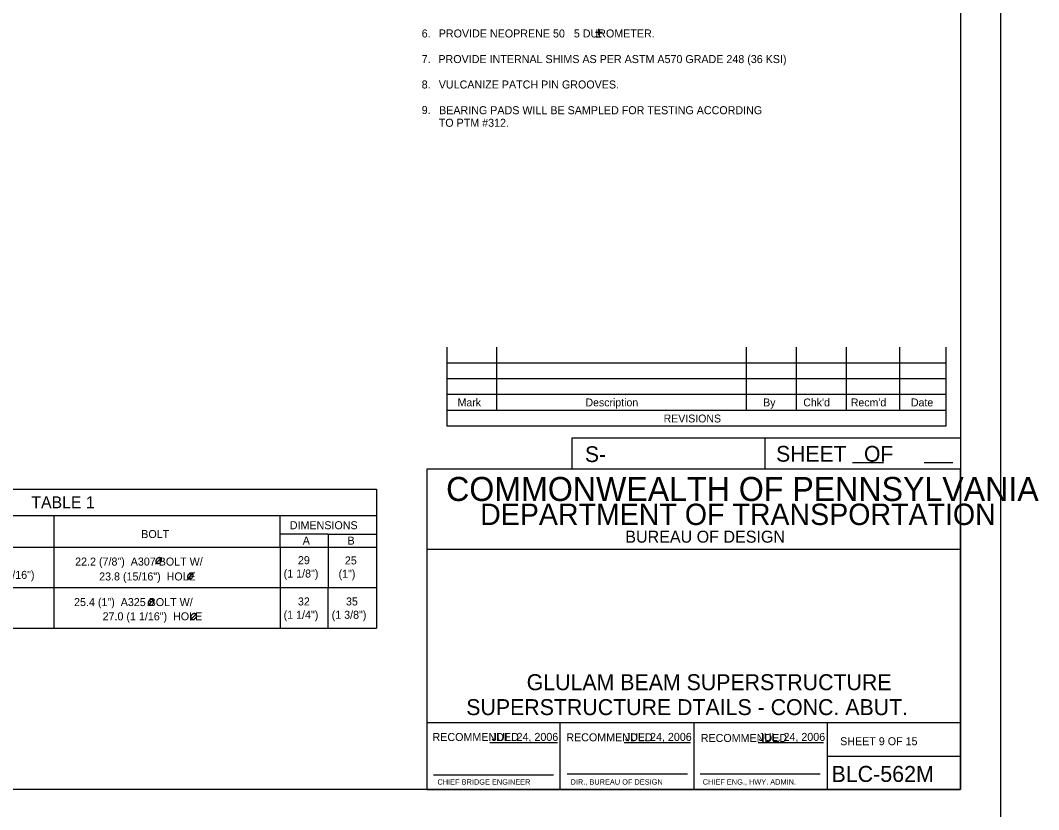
# Model space of a CAD drawing. Extents: x 638263 to 640360, y 293683 to 298655.
# Drawn here: x 639750.2 to 640131.7, y 297849 to 298144.6 of the extents above; entities that cross this region are included whole.
import ezdxf

# ---------------------------------------------------------------- set-up
doc = ezdxf.new("R2010")
doc.units = 0
for name, color, linetype in [('2', 7, 'Continuous'), ('3', 7, 'Continuous'), ('4', 7, 'Continuous'), ('5', 7, 'Continuous'), ('PLT-BNDY', 7, 'Continuous')]:
    doc.layers.add(name, color=color, linetype=linetype)

msp = doc.modelspace()

# ---------------------------------------------------------------- linework, layer by layer
at = {"layer": '2'}
for p, q in [((640102.46, 298420.46), (640102.46, 297856.46)), ((639909.92, 298022.15), (639909.92, 297992.62)), ((639928.62, 298022.15), (639928.62, 297998.53)), ((640022.13, 298022.15), (640022.13, 297998.53)), ((640040.83, 298022.15), (640040.83, 297998.53)), ((640059.53, 298022.15), (640059.53, 297998.53)), ((640079.59, 298022.15), (640079.59, 297998.53)), ((640096.94, 298022.15), (640096.94, 297992.62)), ((640096.94, 298016.24), (639909.92, 298016.24)), ((640096.94, 298010.34), (639909.92, 298010.34)), ((640096.94, 298004.43), (639909.92, 298004.43)), ((640096.94, 297998.53), (639909.92, 297998.53)), ((640096.94, 297992.62), (639909.92, 297992.62)), ((640102.46, 297988.11), (639956.78, 297988.11)), ((639956.78, 297988.11), (639956.78, 297976.46)), ((640029.09, 297988.11), (640029.09, 297976.46)), ((640102.46, 297976.46), (639902.46, 297976.46)), ((639902.46, 297976.46), (639902.46, 297856.46)), ((640061.95, 297979), (640073.6, 297979)), ((640088.83, 297979), (640099.56, 297979)), ((640102.46, 297856.46), (640102.46, 297976.46)), ((640102.46, 297946.46), (639902.46, 297946.46)), ((640102.46, 297881.46), (639902.46, 297881.46)), ((639952.46, 297856.46), (639952.46, 297881.46)), ((640002.46, 297881.46), (640002.46, 297856.46)), ((640052.46, 297881.46), (640052.46, 297856.46)), ((639926.11, 297874.05), (639951.49, 297874.05)), ((639976.38, 297874.05), (640001.27, 297874.05)), ((640026.65, 297874.05), (640051.06, 297874.05)), ((640052.46, 297868.96), (640102.46, 297868.96)), ((639904.96, 297861.96), (639949.96, 297861.96)), ((639955.08, 297862.33), (640000.08, 297862.33)), ((640004.83, 297862.33), (640049.83, 297862.33)), ((640102.46, 297856.46), (639316.46, 297856.46)), ((639902.46, 297856.46), (640102.46, 297856.46))]:
    msp.add_line(p, q, dxfattribs=at)
at = {"layer": '3'}
for p, q in [((639965.73, 298140.26), (639968.24, 298140.26)), ((639966.94, 298139.05), (639966.94, 298141.51)), ((639965.92, 298138.42), (639967.8, 298138.42))]:
    msp.add_line(p, q, dxfattribs=at)
at = {"layer": '4'}
for p, q in [((639800.88, 297940.93), (639803.12, 297943.38)), ((639812.76, 297935.16), (639815, 297937.61)), ((639798.01, 297925.3), (639800.25, 297927.75)), ((639813.95, 297919.98), (639816.19, 297922.43))]:
    msp.add_line(p, q, dxfattribs=at)
for points in [[(639802.89, 297943.14), (639802.71, 297943.28), (639802.54, 297943.33), (639802.32, 297943.35), (639802.19, 297943.35), (639801.98, 297943.3), (639801.78, 297943.21), (639801.64, 297943.13), (639801.38, 297942.92), (639801.17, 297942.65), (639801.04, 297942.4), (639800.97, 297942.16), (639800.95, 297941.95), (639800.97, 297941.76), (639801.06, 297941.5), (639801.16, 297941.36), (639801.35, 297941.22), (639801.64, 297941.15), (639801.97, 297941.16), (639802.39, 297941.35), (639802.69, 297941.61), (639802.92, 297941.93), (639803.07, 297942.26), (639803.12, 297942.63), (639803.06, 297942.86), (639802.9, 297943.14)], [(639814.77, 297937.37), (639814.59, 297937.51), (639814.41, 297937.56), (639814.2, 297937.57), (639814.07, 297937.57), (639813.86, 297937.53), (639813.66, 297937.43), (639813.52, 297937.36), (639813.26, 297937.15), (639813.05, 297936.88), (639812.92, 297936.62), (639812.85, 297936.39), (639812.83, 297936.18), (639812.85, 297935.99), (639812.94, 297935.73), (639813.04, 297935.59), (639813.23, 297935.45), (639813.52, 297935.38), (639813.85, 297935.39), (639814.27, 297935.58), (639814.57, 297935.84), (639814.8, 297936.16), (639814.95, 297936.49), (639815, 297936.86), (639814.94, 297937.09), (639814.78, 297937.37)], [(639800.02, 297927.51), (639799.84, 297927.64), (639799.66, 297927.69), (639799.45, 297927.71), (639799.32, 297927.71), (639799.11, 297927.66), (639798.91, 297927.57), (639798.77, 297927.49), (639798.51, 297927.28), (639798.3, 297927.01), (639798.17, 297926.76), (639798.1, 297926.53), (639798.08, 297926.31), (639798.1, 297926.13), (639798.19, 297925.86), (639798.29, 297925.73), (639798.48, 297925.58), (639798.77, 297925.51), (639799.1, 297925.52), (639799.52, 297925.71), (639799.82, 297925.97), (639800.05, 297926.29), (639800.2, 297926.62), (639800.25, 297926.99), (639800.19, 297927.23), (639800.03, 297927.51)], [(639815.96, 297922.19), (639815.79, 297922.32), (639815.61, 297922.37), (639815.39, 297922.39), (639815.26, 297922.39), (639815.05, 297922.34), (639814.85, 297922.25), (639814.72, 297922.17), (639814.45, 297921.96), (639814.24, 297921.69), (639814.12, 297921.44), (639814.05, 297921.21), (639814.02, 297920.99), (639814.05, 297920.81), (639814.14, 297920.55), (639814.23, 297920.41), (639814.42, 297920.26), (639814.71, 297920.19), (639815.04, 297920.2), (639815.46, 297920.4), (639815.77, 297920.66), (639816, 297920.97), (639816.15, 297921.31), (639816.2, 297921.67), (639816.13, 297921.91), (639815.97, 297922.19)]]:
    msp.add_spline(points, degree=3, dxfattribs=at)
at = {"layer": '5'}
for p, q in [((639678.32, 297969.02), (639883.61, 297969.02)), ((639883.61, 297969.02), (639883.61, 297952.21)), ((639717.29, 297959.18), (639762.68, 297959.18)), ((639762.68, 297959.18), (639762.68, 297916.93)), ((639762.68, 297959.18), (639883.61, 297959.18)), ((639847.49, 297947.28), (639847.49, 297959.18)), ((639865.55, 297952.21), (639847.49, 297952.21)), ((639865.55, 297952.21), (639883.61, 297952.21)), ((639865.55, 297952.21), (639865.55, 297947.28)), ((639883.61, 297952.21), (639883.61, 297916.93)), ((639717.29, 297947.28), (639762.68, 297947.28)), ((639762.68, 297947.28), (639847.49, 297947.28)), ((639847.49, 297947.28), (639847.49, 297916.93)), ((639847.49, 297947.28), (639865.55, 297947.28)), ((639865.55, 297947.28), (639883.61, 297947.28)), ((639865.55, 297947.28), (639865.55, 297932.14)), ((639717.29, 297932.14), (639762.68, 297932.14)), ((639762.68, 297932.14), (639847.49, 297932.14)), ((639847.49, 297932.14), (639865.55, 297932.14)), ((639865.55, 297932.14), (639883.61, 297932.14)), ((639865.55, 297916.93), (639865.55, 297932.14)), ((639717.29, 297916.93), (639762.68, 297916.93)), ((639762.68, 297916.93), (639847.49, 297916.93)), ((639847.49, 297916.93), (639883.61, 297916.93))]:
    msp.add_line(p, q, dxfattribs=at)
at = {"layer": 'PLT-BNDY'}
msp.add_lwpolyline([(639276.46, 298435.46), (640117.46, 298435.46), (640117.46, 297841.46), (639276.46, 297841.46)], close=True, dxfattribs=at)

# ---------------------------------------------------------------- texts
at = {"layer": '2'}
for s, height, p in [('Mark', 2.952, (639914.02, 298000.03)), ('Description', 2.9523, (639961.92, 298000.03)), ('By', 2.952, (640028.49, 298000.03)), ("Chk'd", 2.952, (640043.52, 298000.03)), ("Recm'd", 2.953, (640061.33, 298000.03)), ('Date', 2.952, (640083.86, 298000.03)), ('REVISIONS', 2.952, (639991.2, 297994.01)), ('S-', 5.905, (639961.73, 297979.17)), ('COMMONWEALTH OF PENNSYLVANIA', 9, (639909.71, 297964.58)), ('DEPARTMENT OF TRANSPORTATION', 8.0002, (639922.46, 297955.58)), ('BUREAU OF DESIGN', 4.5, (639976.83, 297948.96)), ('SUPERSTRUCTURE DTAILS - CONC. ABUT.', 5.9728, (639917.25, 297884.37)), ('RECOMMENDED', 3, (639904.61, 297874.67)), ('JUL. 24, 2006', 3, (639926.74, 297874.7)), ('RECOMMENDED', 3, (639954.74, 297874.55)), ('JUL. 24, 2006', 3, (639976.74, 297874.7)), ('RECOMMENDED', 3, (640005.11, 297874.3)), ('JUL. 24, 2006', 3, (640026.74, 297874.7)), ('SHEET 9 OF 15', 3, (640057.33, 297873.08)), ('BLC-562M', 6, (640054.08, 297859.33)), ('CHIEF BRIDGE ENGINEER', 2.0002, (639906.46, 297858.33)), ('DIR., BUREAU OF DESIGN', 2.0002, (639956.33, 297858.33)), ('CHIEF ENG., HWY. ADMIN.', 2.0002, (640005.83, 297858.33))]:
    msp.add_text(s, height=height, dxfattribs=at).set_placement(p)
msp.add_text('SHEET   OF', height=5.907, rotation=360, dxfattribs=at).set_placement((640033.35, 297979.31))
at = {"layer": '3'}
for s, height, p in [('6.', 3, (639900.56, 298138.23)), ('PROVIDE NEOPRENE 50   5 DUROMETER.', 3, (639906.95, 298138.23)), ('7.', 3, (639900.56, 298128.67)), ('PROVIDE INTERNAL SHIMS AS PER ASTM A570 GRADE 248 (36 KSI)', 3, (639906.82, 298128.63)), ('8.', 3, (639900.56, 298119.11)), ('VULCANIZE PATCH PIN GROOVES.', 3, (639906.95, 298119.11)), ('9.', 3, (639900.56, 298109.55)), ('BEARING PADS WILL BE SAMPLED FOR TESTING ACCORDING', 3, (639907.07, 298109.47)), ('TO PTM #312.', 3, (639906.95, 298104.77)), ('TABLE 1', 4.429, (639754.33, 297961.88)), ('DIMENSIONS', 3, (639851.15, 297954)), ('BOLT', 3, (639795.49, 297950.7)), ('A', 3, (639855.99, 297948.24)), ('B', 3, (639872.78, 297948.24)), ('22.2 (7/8")  A307 BOLT W/', 3, (639770.72, 297940.39)), ('29', 3, (639854.19, 297940.91)), ('25', 3, (639871.77, 297940.81)), ('(2 1/2"x2 1/2"x3/16")', 3, (639718.89, 297935.41)), ('23.8 (15/16")  HOLE', 3, (639779.71, 297934.81)), ('(1 1/8")', 3, (639848.84, 297935.91)), ('(1")', 3, (639869.4, 297935.81)), ('25.4 (1")  A325 BOLT W/', 3, (639770.32, 297925.21)), ('32', 3, (639854.18, 297925.45)), ('35', 3, (639872.19, 297925.45)), ('27.0 (1 1/16")  HOLE', 3, (639781.01, 297919.87)), ('(1 1/4")', 3, (639848.82, 297920.45)), ('(1 3/8")', 3, (639866.82, 297920.45))]:
    msp.add_text(s, height=height, dxfattribs=at).set_placement(p)
at = {"layer": '4'}
msp.add_text('GLULAM BEAM SUPERSTRUCTURE', height=5.9728, dxfattribs=at).set_placement((639939.89, 297893.71))

doc.saveas('drawing.dxf')
